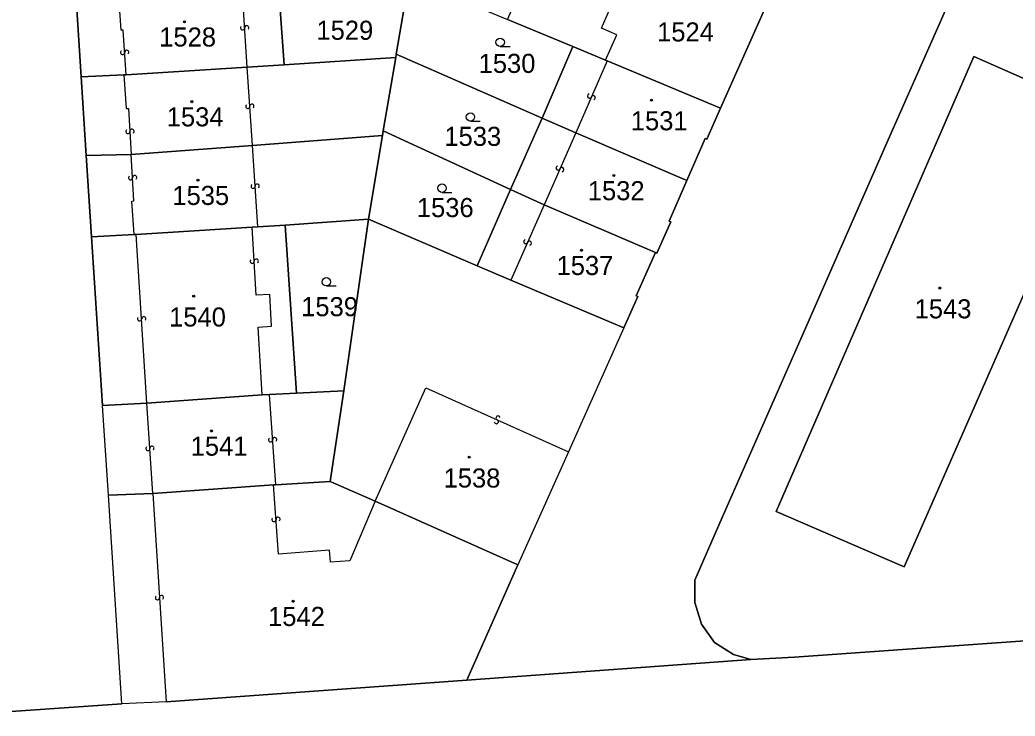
# Model space of a CAD drawing. Extents: x -596024 to -594475, y -1163820 to -1161957.
# Drawn here: x -595906.2 to -595817.6, y -1162088.6 to -1162026.6 of the extents above; entities that cross this region are included whole.
import ezdxf

# ---------------------------------------------------------------- set-up
doc = ezdxf.new("R2010")
doc.units = 0
for name, color, linetype in [('Level 1', 7, 'Continuous'), ('Level 13', 7, 'Continuous'), ('Level 3', 7, 'Continuous'), ('Level 4', 7, 'Continuous'), ('Level 5', 7, 'Continuous'), ('Level 60', 7, 'Continuous'), ('Vrstva 60', 7, 'Continuous')]:
    doc.layers.add(name, color=color, linetype=linetype)

msp = doc.modelspace()

# ---------------------------------------------------------------- linework, layer by layer
at = {"layer": 'Level 1'}
for points in [[(-595821.3, -1162020), (-595824.62, -1162027.54), (-595828.92, -1162037.28), (-595836.7, -1162054.99), (-595843.91, -1162071.39), (-595846.14, -1162076.49), (-595846.12, -1162078.49), (-595845.54, -1162080.41), (-595844.37, -1162082.03), (-595842.68, -1162083.1), (-595841.15, -1162083.54)], [(-595871.57, -1162022.89), (-595872.71, -1162029.63)], [(-595882.7, -1162030.58), (-595883.19, -1162023.59)], [(-595901.21, -1162024.67), (-595900.76, -1162031.67)], [(-595843.84, -1162034.45), (-595839.81, -1162025.39)], [(-595856.98, -1162028.97), (-595862.82, -1162026.54)], [(-595872.71, -1162029.63), (-595872.76, -1162029.93)], [(-595859.71, -1162035.33), (-595872.71, -1162029.63)], [(-595856.98, -1162028.97), (-595859.71, -1162035.33)], [(-595854.07, -1162030.18), (-595856.98, -1162028.97)], [(-595882.7, -1162030.58), (-595885.98, -1162030.8)], [(-595872.76, -1162029.93), (-595882.7, -1162030.58)], [(-595872.76, -1162029.93), (-595873.87, -1162036.47)], [(-595853.93, -1162030.24), (-595854.07, -1162030.18)], [(-595843.84, -1162034.45), (-595853.93, -1162030.24)], [(-595821.29, -1162029.86), (-595809.77, -1162034.93), (-595827.5, -1162075.29), (-595838.88, -1162070.36), (-595821.29, -1162029.86)], [(-595896.76, -1162031.48), (-595885.98, -1162030.8)], [(-595900.76, -1162031.67), (-595896.96, -1162031.49)], [(-595900.76, -1162031.67), (-595900.31, -1162038.66)], [(-595896.96, -1162031.49), (-595896.76, -1162031.48)], [(-595846.83, -1162040.88), (-595845.2, -1162037.15), (-595845.06, -1162037.21), (-595843.84, -1162034.45)], [(-595859.71, -1162035.33), (-595862.54, -1162041.68)], [(-595856.74, -1162036.64), (-595859.71, -1162035.33)], [(-595873.87, -1162036.47), (-595873.93, -1162036.87)], [(-595862.54, -1162041.68), (-595873.87, -1162036.47)], [(-595846.83, -1162040.88), (-595856.74, -1162036.64)], [(-595873.93, -1162036.87), (-595885.52, -1162037.76)], [(-595873.93, -1162036.87), (-595875.2, -1162044.35)], [(-595896.31, -1162038.57), (-595885.52, -1162037.76)], [(-595900.31, -1162038.66), (-595896.31, -1162038.57)], [(-595900.31, -1162038.66), (-595899.85, -1162045.91)], [(-595849.64, -1162047.3), (-595849.51, -1162047.36), (-595848.27, -1162044.57), (-595848.41, -1162044.51), (-595846.83, -1162040.88)], [(-595862.54, -1162041.68), (-595865.52, -1162048.48)], [(-595859.55, -1162043.05), (-595862.54, -1162041.68)], [(-595849.64, -1162047.3), (-595859.55, -1162043.05)], [(-595882.6, -1162044.86), (-595875.2, -1162044.35)], [(-595875.2, -1162044.35), (-595877.37, -1162059.63)], [(-595875.2, -1162044.35), (-595865.52, -1162048.48)], [(-595895.86, -1162045.7), (-595885.53, -1162045.06)], [(-595885.53, -1162045.06), (-595885.04, -1162045.03)], [(-595885.04, -1162045.03), (-595882.6, -1162044.86)], [(-595881.61, -1162059.84), (-595882.6, -1162044.86)], [(-595899.85, -1162045.91), (-595896.06, -1162045.71)], [(-595899.85, -1162045.91), (-595898.86, -1162060.92)], [(-595896.06, -1162045.71), (-595895.86, -1162045.7)], [(-595852.44, -1162054.02), (-595851.2, -1162051.22), (-595851.34, -1162051.16), (-595849.64, -1162047.3)], [(-595865.52, -1162048.48), (-595862.5, -1162049.77)], [(-595852.44, -1162054.02), (-595862.5, -1162049.77)], [(-595852.44, -1162054.02), (-595857.38, -1162065.05)], [(-595877.37, -1162059.63), (-595881.61, -1162059.84)], [(-595878.59, -1162067.7), (-595877.37, -1162059.63)], [(-595884.66, -1162059.99), (-595894.91, -1162060.72)], [(-595883.99, -1162059.96), (-595884.66, -1162059.99)], [(-595881.61, -1162059.84), (-595883.99, -1162059.96)], [(-595898.86, -1162060.92), (-595894.91, -1162060.72)], [(-595898.35, -1162068.92), (-595898.86, -1162060.92)], [(-595857.38, -1162065.05), (-595861.88, -1162075.11)], [(-595878.59, -1162067.7), (-595883.44, -1162067.99)], [(-595874.6, -1162069.44), (-595878.59, -1162067.7)], [(-595883.64, -1162068), (-595894.39, -1162068.77)], [(-595883.44, -1162067.99), (-595883.64, -1162068)], [(-595898.35, -1162068.92), (-595894.39, -1162068.77)], [(-595897.15, -1162087.51), (-595898.35, -1162068.92)], [(-595861.88, -1162075.11), (-595874.6, -1162069.44)], [(-595866.44, -1162085.39), (-595861.88, -1162075.11)], [(-595841.15, -1162083.54), (-595837.27, -1162083.34), (-595812.97, -1162081.62)], [(-595866.44, -1162085.39), (-595841.15, -1162083.54)], [(-595893.2, -1162087.31), (-595866.44, -1162085.39)], [(-595897.15, -1162087.51), (-595907, -1162088.19)], [(-595893.2, -1162087.31), (-595897.15, -1162087.51)]]:
    msp.add_lwpolyline(points, dxfattribs=at)
at = {"layer": 'Level 13'}
for centre, start, end in [((-595886.394, -1162027.3), 131.1218, 3.21979), ((-595886.026, -1162027.279), 310.90734, 183.49734), ((-595897.074, -1162029.49), 131.10102, 3.19902), ((-595896.706, -1162029.469), 310.88657, 183.47657), ((-595855.508, -1162033.365), 103.4538, 336.0438), ((-595885.566, -1162034.269), 310.93957, 183.52957), ((-595855.172, -1162033.516), 283.66826, 155.76625), ((-595885.934, -1162034.29), 131.15403, 3.25202), ((-595896.614, -1162036.53), 130.50835, 3.09835), ((-595896.246, -1162036.511), 310.72281, 182.82081), ((-595858.308, -1162039.775), 103.48671, 336.07671), ((-595857.972, -1162039.926), 283.70117, 155.79916), ((-595896.374, -1162040.649), 130.69051, 2.78851), ((-595896.006, -1162040.63), 310.47606, 183.06606), ((-595885.096, -1162041.389), 310.93574, 183.52574), ((-595885.464, -1162041.41), 131.15019, 3.24819), ((-595861.188, -1162046.335), 103.45738, 336.04738), ((-595860.852, -1162046.486), 283.67183, 155.76983), ((-595885.544, -1162048.089), 130.68368, 2.78167), ((-595885.176, -1162048.07), 310.46922, 183.05922), ((-595895.564, -1162053.22), 130.99181, 3.08981), ((-595895.196, -1162053.199), 310.77736, 183.36736), ((-595863.806, -1162062.368), 193.02439, 65.61439), ((-595863.653, -1162062.032), 13.23885, 245.33685), ((-595883.904, -1162063.991), 131.29098, 3.38898), ((-595883.536, -1162063.968), 311.07653, 183.66653), ((-595894.834, -1162064.76), 131.06869, 3.16669), ((-595894.466, -1162064.739), 310.85424, 183.44424), ((-595883.604, -1162071.092), 131.55088, 3.64888), ((-595883.236, -1162071.067), 311.33643, 183.92643), ((-595893.984, -1162078.051), 130.8308, 3.4208), ((-595893.616, -1162078.03), 311.04526, 183.14325)]:
    msp.add_arc(centre, 0.184, start, end, dxfattribs=at)
at = {"layer": 'Level 3'}
for points in [[(-595854.07, -1162030.18), (-595853.09, -1162027.93), (-595854.45, -1162027.33), (-595851.47, -1162020.46)], [(-595885.98, -1162030.8), (-595886.44, -1162023.78)], [(-595896.76, -1162031.48), (-595897.02, -1162027.49), (-595897.22, -1162027.5), (-595897.43, -1162024.46)], [(-595853.93, -1162030.24), (-595856.74, -1162036.64)], [(-595885.52, -1162037.76), (-595885.98, -1162030.8)], [(-595896.96, -1162031.49), (-595896.75, -1162034.48), (-595896.55, -1162034.47), (-595896.31, -1162038.57)], [(-595856.74, -1162036.64), (-595859.55, -1162043.05)], [(-595885.04, -1162045.03), (-595885.52, -1162037.76)], [(-595896.06, -1162045.71), (-595896.27, -1162042.72), (-595896.07, -1162042.71), (-595896.31, -1162038.57)], [(-595859.55, -1162043.05), (-595862.5, -1162049.77)], [(-595884.66, -1162059.99), (-595885.01, -1162053.95), (-595883.82, -1162053.88), (-595883.98, -1162051.04), (-595885.18, -1162051.11), (-595885.53, -1162045.06)], [(-595894.91, -1162060.72), (-595895.86, -1162045.7)], [(-595874.6, -1162069.44), (-595870.08, -1162059.36), (-595857.38, -1162065.05)], [(-595883.44, -1162067.99), (-595883.99, -1162059.96)], [(-595894.39, -1162068.77), (-595894.91, -1162060.72)], [(-595874.6, -1162069.44), (-595876.86, -1162074.76), (-595878.58, -1162074.89), (-595878.65, -1162073.83), (-595883.19, -1162074.16), (-595883.64, -1162068)], [(-595894.39, -1162068.77), (-595893.2, -1162087.31)]]:
    msp.add_lwpolyline(points, dxfattribs=at)
at = {"layer": 'Level 5'}
for p, q in [((-595863.46, -1162028.96), (-595862.585, -1162028.96)), ((-595866.11, -1162035.61), (-595865.235, -1162035.61)), ((-595868.64, -1162041.95), (-595867.765, -1162041.95)), ((-595878.94, -1162050.28), (-595878.065, -1162050.28))]:
    msp.add_line(p, q, dxfattribs=at)
for centre, radius in [((-595891.57, -1162026.76), 0.09), ((-595891.57, -1162026.76), 0.0521), ((-595863.46, -1162028.585), 0.375), ((-595890.91, -1162033.87), 0.09), ((-595890.91, -1162033.87), 0.0521), ((-595849.98, -1162033.73), 0.09), ((-595849.98, -1162033.73), 0.0521), ((-595866.11, -1162035.235), 0.375), ((-595890.37, -1162040.87), 0.09), ((-595890.37, -1162040.87), 0.0521), ((-595868.64, -1162041.575), 0.375), ((-595853.35, -1162040.45), 0.09), ((-595853.35, -1162040.45), 0.0521), ((-595856.23, -1162047.11), 0.09), ((-595856.23, -1162047.11), 0.0521), ((-595878.94, -1162049.905), 0.375), ((-595824.32, -1162050.47), 0.09), ((-595824.32, -1162050.47), 0.0521), ((-595890.75, -1162051.2), 0.09), ((-595890.75, -1162051.2), 0.0521), ((-595889.16, -1162063.2), 0.09), ((-595889.16, -1162063.2), 0.0521), ((-595866.23, -1162065.54), 0.09), ((-595866.23, -1162065.54), 0.0521), ((-595881.9, -1162078.37), 0.09), ((-595881.9, -1162078.37), 0.0521)]:
    msp.add_circle(centre, radius, dxfattribs=at)
at = {"layer": 'Level 60'}
for points in [[(-595862.82, -1162026.54), (-595858.7, -1162017.4), (-595851.47, -1162020.46), (-595851.31, -1162020.54), (-595839.81, -1162025.39), (-595843.84, -1162034.45), (-595853.93, -1162030.24), (-595854.07, -1162030.18), (-595856.98, -1162028.97)], [(-595846.14, -1162076.49), (-595843.91, -1162071.39), (-595836.7, -1162054.99), (-595828.92, -1162037.28), (-595824.62, -1162027.54), (-595821.3, -1162020), (-595807.23, -1162026.23), (-595791.96, -1162033), (-595811.08, -1162076.86), (-595812.97, -1162081.62), (-595837.27, -1162083.34), (-595841.15, -1162083.54), (-595842.68, -1162083.1), (-595844.37, -1162082.03), (-595845.54, -1162080.41), (-595846.12, -1162078.49)], [(-595871.57, -1162022.89), (-595872.71, -1162029.63), (-595872.76, -1162029.93), (-595882.7, -1162030.58), (-595883.19, -1162023.59)], [(-595872.71, -1162029.63), (-595871.57, -1162022.89), (-595862.82, -1162026.54), (-595856.98, -1162028.97), (-595859.71, -1162035.33)], [(-595897.43, -1162024.46), (-595897.23, -1162024.45), (-595886.44, -1162023.78), (-595883.19, -1162023.59), (-595882.7, -1162030.58), (-595885.98, -1162030.8), (-595896.76, -1162031.48), (-595896.96, -1162031.49), (-595900.76, -1162031.67), (-595901.21, -1162024.67)], [(-595872.76, -1162029.93), (-595872.71, -1162029.63), (-595859.71, -1162035.33), (-595862.54, -1162041.68), (-595873.87, -1162036.47)], [(-595845.2, -1162037.15), (-595846.83, -1162040.88), (-595856.74, -1162036.64), (-595859.71, -1162035.33), (-595856.98, -1162028.97), (-595854.07, -1162030.18), (-595853.93, -1162030.24), (-595843.84, -1162034.45), (-595845.06, -1162037.21)], [(-595900.76, -1162031.67), (-595896.96, -1162031.49), (-595896.76, -1162031.48), (-595885.98, -1162030.8), (-595882.7, -1162030.58), (-595872.76, -1162029.93), (-595873.87, -1162036.47), (-595873.93, -1162036.87), (-595885.52, -1162037.76), (-595896.31, -1162038.57), (-595900.31, -1162038.66)], [(-595809.77, -1162034.93), (-595821.29, -1162029.86), (-595838.88, -1162070.36), (-595827.5, -1162075.29)], [(-595821.29, -1162029.86), (-595809.77, -1162034.93), (-595827.5, -1162075.29), (-595838.88, -1162070.36)], [(-595849.51, -1162047.36), (-595849.64, -1162047.3), (-595859.55, -1162043.05), (-595862.54, -1162041.68), (-595859.71, -1162035.33), (-595856.74, -1162036.64), (-595846.83, -1162040.88), (-595848.41, -1162044.51), (-595848.27, -1162044.57)], [(-595873.93, -1162036.87), (-595873.87, -1162036.47), (-595862.54, -1162041.68), (-595865.52, -1162048.48), (-595875.2, -1162044.35)], [(-595899.85, -1162045.91), (-595900.31, -1162038.66), (-595896.31, -1162038.57), (-595885.52, -1162037.76), (-595873.93, -1162036.87), (-595875.2, -1162044.35), (-595882.6, -1162044.86), (-595885.04, -1162045.03), (-595885.53, -1162045.06), (-595895.86, -1162045.7), (-595896.06, -1162045.71)], [(-595852.44, -1162054.02), (-595862.5, -1162049.77), (-595865.52, -1162048.48), (-595862.54, -1162041.68), (-595859.55, -1162043.05), (-595849.64, -1162047.3), (-595851.34, -1162051.16), (-595851.2, -1162051.22)], [(-595875.2, -1162044.35), (-595877.37, -1162059.63), (-595881.61, -1162059.84), (-595882.6, -1162044.86)], [(-595877.37, -1162059.63), (-595875.2, -1162044.35), (-595865.52, -1162048.48), (-595862.5, -1162049.77), (-595852.44, -1162054.02), (-595857.38, -1162065.05), (-595861.88, -1162075.11), (-595874.6, -1162069.44), (-595878.59, -1162067.7)], [(-595882.6, -1162044.86), (-595881.61, -1162059.84), (-595883.99, -1162059.96), (-595884.66, -1162059.99), (-595894.91, -1162060.72), (-595898.86, -1162060.92), (-595899.85, -1162045.91), (-595896.06, -1162045.71), (-595895.86, -1162045.7), (-595885.53, -1162045.06), (-595885.04, -1162045.03)], [(-595898.86, -1162060.92), (-595894.91, -1162060.72), (-595884.66, -1162059.99), (-595883.99, -1162059.96), (-595881.61, -1162059.84), (-595877.37, -1162059.63), (-595878.59, -1162067.7), (-595883.44, -1162067.99), (-595883.64, -1162068), (-595894.39, -1162068.77), (-595898.35, -1162068.92)], [(-595893.2, -1162087.31), (-595897.15, -1162087.51), (-595898.35, -1162068.92), (-595894.39, -1162068.77), (-595883.64, -1162068), (-595883.44, -1162067.99), (-595878.59, -1162067.7), (-595874.6, -1162069.44), (-595861.88, -1162075.11), (-595866.44, -1162085.39)]]:
    msp.add_lwpolyline(points, close=True, dxfattribs=at)
at = {"layer": 'Vrstva 60'}
for points in [[(-595907, -1162088.19), (-595897.15, -1162087.51), (-595898.35, -1162068.92), (-595898.86, -1162060.92), (-595899.85, -1162045.91), (-595900.31, -1162038.66), (-595900.76, -1162031.67), (-595901.21, -1162024.67), (-595901.85, -1162014.68), (-595902.08, -1162011.13), (-595902.29, -1162007.78), (-595902.44, -1162005.45), (-595902.86, -1161998.49), (-595903.28, -1161991.58), (-595903.61, -1161986.29), (-595904.14, -1161977.81), (-595904.7, -1161968.88), (-595905.14, -1161961.89), (-595905.449, -1161956.88), (-595915.51, -1161956.88)], [(-595839.81, -1162025.39), (-595843.84, -1162034.45), (-595845.06, -1162037.21), (-595845.2, -1162037.15), (-595846.83, -1162040.88), (-595848.41, -1162044.51), (-595848.27, -1162044.57), (-595849.51, -1162047.36), (-595849.64, -1162047.3), (-595851.34, -1162051.16), (-595851.2, -1162051.22), (-595852.44, -1162054.02), (-595857.38, -1162065.05), (-595861.88, -1162075.11), (-595866.44, -1162085.39), (-595841.15, -1162083.54), (-595842.68, -1162083.1), (-595844.37, -1162082.03), (-595845.54, -1162080.41), (-595846.12, -1162078.49), (-595846.14, -1162076.49), (-595843.91, -1162071.39), (-595836.7, -1162054.99), (-595828.92, -1162037.28), (-595824.62, -1162027.54), (-595821.3, -1162020)], [(-595714.28, -1162100.65), (-595700.42, -1162067.92), (-595702.95, -1162070.48), (-595703.65, -1162071.23), (-595709.57, -1162076.35), (-595717.39, -1162079.52), (-595720.14, -1162079.9), (-595802.65, -1162085.52), (-595804.57, -1162084.68), (-595805.09, -1162083.97), (-595805.83, -1162081.08), (-595807.49, -1162081.23), (-595812.97, -1162081.62), (-595837.27, -1162083.34), (-595841.15, -1162083.54), (-595866.44, -1162085.39), (-595893.2, -1162087.31), (-595897.15, -1162087.51), (-595907, -1162088.19)]]:
    msp.add_lwpolyline(points, dxfattribs=at)

# ---------------------------------------------------------------- texts
at = {"layer": 'Level 4'}
for s, p in [('1529', (-595879.82, -1162028.36)), ('1524', (-595849.49, -1162028.51)), ('1528', (-595893.82, -1162028.96)), ('1530', (-595865.38, -1162031.31)), ('1534', (-595893.15, -1162036.07)), ('1531', (-595851.83, -1162036.42)), ('1533', (-595868.43, -1162037.81)), ('1532', (-595855.66, -1162042.65)), ('1535', (-595892.65, -1162043.07)), ('1536', (-595870.88, -1162044.15)), ('1537', (-595858.44, -1162049.31)), ('1539', (-595881.18, -1162052.98)), ('1543', (-595826.56, -1162053.17)), ('1540', (-595892.94, -1162053.9)), ('1541', (-595891.02, -1162065.4)), ('1538', (-595868.5, -1162068.24)), ('1542', (-595884.13, -1162080.57))]:
    msp.add_text(s, height=1.7, dxfattribs=at).set_placement(p)

doc.saveas('drawing.dxf')
